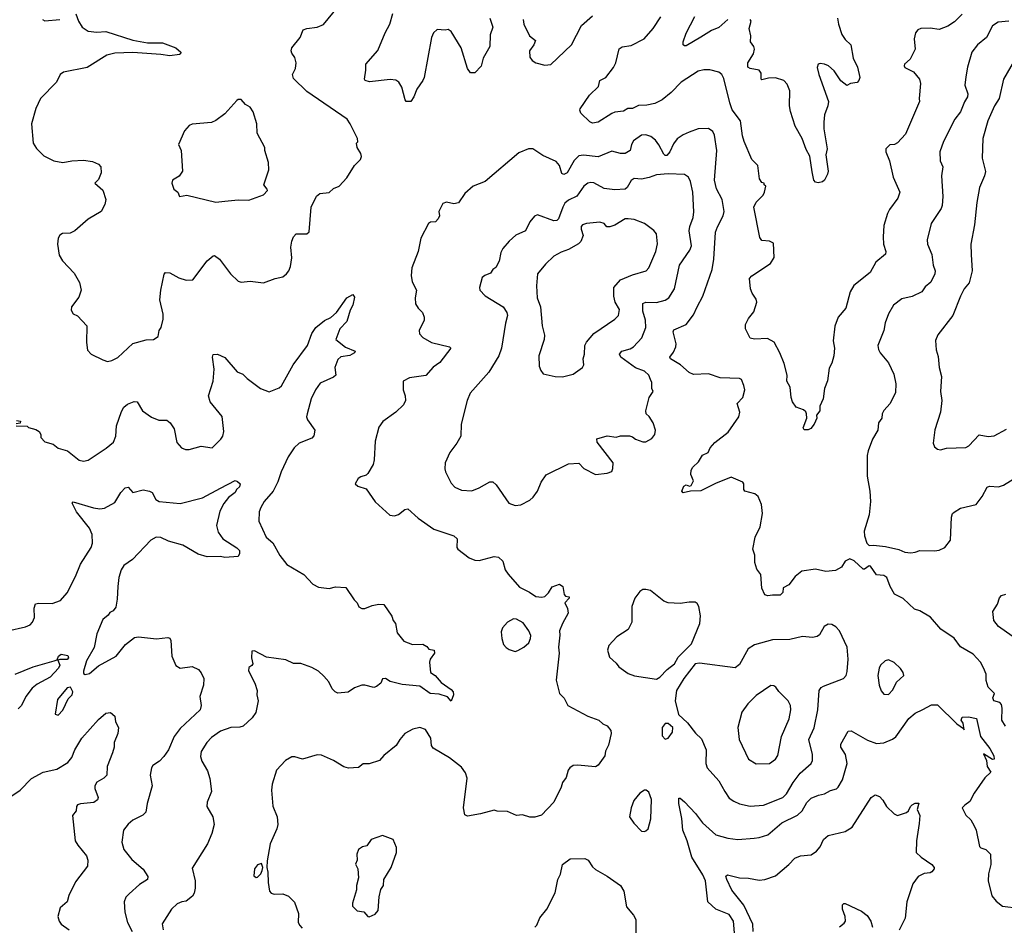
# Model space of a CAD drawing. Extents: x 1921360 to 2014538, y 768294 to 907744.
# Tile 403 of 412: x 2001036 to 2007654, y 876390 to 882484. Entities that reach past the tile are written whole.
import ezdxf

# ---------------------------------------------------------------- set-up
doc = ezdxf.new("R2010")
doc.units = 0

msp = doc.modelspace()

# ---------------------------------------------------------------- linework, layer by layer
at = {"layer": '0CON10XD'}
for points in [[(2001625, 880187.5), (2001655, 880193.3), (2001695, 880213.3), (2001795, 880308), (2001885, 880332.5), (2001935, 880333.8), (2001967.5, 880355), (2001973.3, 880395), (2001987.5, 880415), (2001999.5, 880470.5), (2001999.2, 880505), (2001978.3, 880601.7), (2001984.4, 880665), (2002007.3, 880772.7), (2002015, 880783.8), (2002045, 880781.4), (2002105, 880748.6), (2002155, 880732.5), (2002200, 880735), (2002295, 880863.8), (2002335, 880896.2), (2002345, 880898), (2002378.8, 880875), (2002452.5, 880775), (2002505, 880726.7), (2002525, 880720), (2002585, 880726.7), (2002673.9, 880716.1), (2002752.5, 880745), (2002804.4, 880755.6), (2002830, 880775), (2002845.7, 880795), (2002856.9, 880825), (2002865.6, 880884.4), (2002858.6, 880955), (2002864.3, 880995), (2002876.2, 881025), (2002895, 881043.8), (2002966.4, 881043.6), (2002981.7, 881058.3), (2002995.8, 881224.2), (2003031.7, 881298.3), (2003053.6, 881316.4), (2003115, 881323.3), (2003145, 881350), (2003182.5, 881365), (2003235, 881420), (2003285.9, 881504.1), (2003326.7, 881545), (2003333.3, 881565), (2003328.8, 881585), (2003303.3, 881625), (2003300, 881655), (2003307.5, 881662.5), (2003306.2, 881685), (2003258, 881785), (2003236.2, 881815), (2002965, 882000.6), (2002875, 882088), (2002868.6, 882115), (2002888.6, 882155), (2002894.4, 882195), (2002885, 882230), (2002865, 882260), (2002860.8, 882275), (2002865.8, 882294.2), (2002921.4, 882365), (2002941.2, 882415), (2002965, 882424.4), (2003035, 882434.4), (2003078, 882452), (2003172.9, 882565)], [(2001413.8, 882523.8), (2001432, 882475), (2001456.2, 882435), (2001495, 882407.5), (2001555, 882399.4), (2001615, 882405.6), (2001795, 882347.3), (2001895, 882328.9), (2001995, 882329.5), (2002085, 882295.7), (2002118, 882265), (2002116.7, 882255), (2002109.4, 882250.6), (2002045, 882240.6), (2001985, 882250), (2001795, 882262.9), (2001675, 882259.7), (2001620.8, 882245), (2001488.3, 882161.7), (2001329.7, 882130.3), (2001306.7, 882115), (2001283.3, 882065), (2001176.2, 881955), (2001145, 881887.5), (2001116.1, 881783.9), (2001126.2, 881655), (2001148.3, 881618.3), (2001198.3, 881568.3), (2001265, 881536.2), (2001325, 881523.8), (2001385, 881535.8), (2001465, 881540), (2001525, 881531.2), (2001565, 881512.5), (2001580, 881495), (2001583.3, 881455), (2001565, 881410), (2001540, 881385), (2001595, 881337.5), (2001614, 881275), (2001607.3, 881242.7), (2001583.3, 881195), (2001495, 881144), (2001405.7, 881064.3), (2001375, 881050), (2001322.3, 881047.7), (2001305, 881036.7), (2001294.1, 881015.9), (2001288.8, 880975), (2001300.5, 880900.5), (2001322.7, 880862.7), (2001401.1, 880781.1), (2001437.6, 880717.6), (2001449.2, 880665), (2001432.2, 880617.8), (2001383.3, 880555), (2001380.7, 880530.7), (2001395, 880507.5), (2001425, 880493.3), (2001485.9, 880425.9), (2001484.3, 880315), (2001492.3, 880262.3), (2001515, 880236.7), (2001595, 880196.7), (2001625, 880187.5)], [(2001188, 882485), (2001205, 882475.8), (2001304.4, 882485.6)], [(2004195.4, 882495), (2004216.4, 882433.6), (2004197.4, 882382.6), (2004195, 882303.3), (2004151.4, 882225), (2004137.5, 882172.5), (2004095, 882126.7), (2004065, 882126.7), (2004045.8, 882155), (2004002, 882295), (2003936, 882405), (2003915, 882418.8), (2003895, 882413.8), (2003842.3, 882417.7), (2003816.7, 882395), (2003803.3, 882365), (2003753.8, 882095), (2003746.2, 882075), (2003705, 882017.5), (2003684.4, 881965), (2003665, 881933.3), (2003632.9, 881935), (2003625.7, 881945), (2003605, 882031.2), (2003584.5, 882064.5), (2003565, 882077.5), (2003525, 882081.9), (2003387.1, 882067.1), (2003357.5, 882075), (2003352.5, 882085), (2003363.3, 882145), (2003362.5, 882185), (2003444, 882276), (2003491.4, 882395), (2003522.5, 882455), (2003543.1, 882525)], [(2004420, 882485), (2004423.8, 882455), (2004462, 882375), (2004503.6, 882343.6), (2004492, 882315), (2004462, 882275), (2004465, 882232.5), (2004480.5, 882210.5), (2004505, 882193.8), (2004565, 882178.8)], [(2004565, 882178.8), (2004605, 882182), (2004743.8, 882315), (2004810.8, 882445), (2004885, 882509.2)], [(2007369.8, 882520.2), (2007319.5, 882470.5), (2007275, 882441.1), (2007215, 882418.5), (2007155, 882426.7), (2007092.5, 882425), (2007072, 882415), (2007057.5, 882395), (2007048.6, 882355), (2007054, 882285), (2007020.7, 882219.3), (2006982.5, 882185), (2006980, 882175), (2006985, 882162.5), (2007044.3, 882134.3), (2007084, 882085), (2007090, 882055), (2007080.8, 881955), (2007083.9, 881933.9), (2006990, 881715), (2006935, 881656), (2006915, 881646), (2006885, 881643.3), (2006856.7, 881615), (2006856.7, 881595), (2006881.2, 881535), (2006906.1, 881426.1), (2006952, 881325), (2006937.5, 881285), (2006881.3, 881208.7), (2006869.7, 881180.3), (2006845, 881100), (2006838.8, 881025), (2006841.2, 880975), (2006858, 880925), (2006855, 880907.5), (2006791.2, 880855), (2006751.2, 880785), (2006643.4, 880696.6), (2006618, 880655), (2006589.2, 880545), (2006537.8, 880485), (2006514.7, 880425), (2006504.5, 880324.5), (2006511.9, 880275), (2006508.8, 880225), (2006495.3, 880175), (2006477.7, 880142.3), (2006465, 880057.5), (2006445.7, 880005), (2006435.6, 879935), (2006413.8, 879886.2), (2006413.8, 879855), (2006392.5, 879825), (2006393.3, 879805), (2006376.7, 879765), (2006353.9, 879736.1), (2006335, 879726), (2006308, 879728), (2006301.2, 879741.2), (2006326.2, 879805), (2006324, 879834), (2006318.8, 879848.8), (2006305, 879862), (2006255, 879878.8), (2006230, 879915), (2006220.8, 879945), (2006214.3, 880015), (2006192.9, 880055), (2006194.2, 880095), (2006173.6, 880173.6), (2006145.8, 880245), (2006106.8, 880316.8), (2006061.3, 880341.3), (2005974, 880336), (2005945, 880344.3), (2005913.3, 880405), (2005914, 880435), (2005934.4, 880475), (2005969.8, 880520.2), (2005990.9, 880585), (2005986.7, 880605), (2005959.4, 880645), (2005947.8, 880675), (2005940, 880745), (2005956.8, 880763.2), (2006083.3, 880845), (2006108, 880885), (2006102.5, 880982.5), (2006076.4, 880996.4), (2006025, 881000), (2006010.5, 881020.5), (2005970, 881225), (2005985, 881256.7), (2006032.5, 881305), (2006042.5, 881325), (2006050, 881365), (2006040, 881375), (2006040, 881385), (2006025, 881390), (2006007.5, 881415), (2005996.7, 881505), (2005957.5, 881545), (2005905.6, 881665), (2005893.8, 881703.8), (2005879.6, 881805), (2005825, 881879.2), (2005808.4, 881925), (2005769.1, 882089.1), (2005755.8, 882115), (2005735, 882132), (2005675, 882147.5), (2005635, 882148.1), (2005595, 882139.1), (2005481.9, 882065), (2005414.4, 881995), (2005354, 881946), (2005305, 881920), (2005250, 881910), (2005195, 881908.1), (2005155, 881887.8), (2005122.7, 881887.3), (2005095, 881868.8), (2005035, 881862.9), (2005015.5, 881854.5), (2004925, 881794.4), (2004885, 881789.2), (2004867.5, 881797.5), (2004807.5, 881855), (2004800, 881875), (2004803.3, 881885), (2004865, 881976.2), (2004927.1, 882035), (2004934, 882076), (2004975, 882095.7), (2005028, 882162), (2005042.9, 882195), (2005065, 882288), (2005085, 882301.4), (2005145, 882311.1), (2005233.8, 882356.2), (2005293.3, 882425), (2005345, 882504.2)], [(2005795, 882484.5), (2005735, 882431.1), (2005685, 882410.6), (2005615, 882367.1), (2005515, 882309.2), (2005505, 882308), (2005496.2, 882315), (2005496, 882335), (2005515, 882392.5), (2005574.3, 882505)], [(2006532.5, 882495), (2006540, 882455), (2006561.9, 882385), (2006585, 882350), (2006621.9, 882315), (2006638.1, 882225), (2006667.7, 882165), (2006683.5, 882095), (2006676.9, 882075), (2006665, 882062), (2006620, 882055), (2006595, 882042.5), (2006555, 882074), (2006509.3, 882139.3), (2006471.2, 882175), (2006445, 882185.8), (2006415, 882190), (2006402.5, 882185), (2006396.2, 882163.8), (2006406.9, 882115), (2006471.1, 881935), (2006467.5, 881905), (2006444.5, 881845), (2006440.8, 881795), (2006441.2, 881751.2), (2006462.2, 881615), (2006454.2, 881575), (2006469.2, 881465), (2006466, 881445), (2006445.7, 881405), (2006432, 881395), (2006401.7, 881388.3), (2006385, 881391.6), (2006373.3, 881405), (2006362.3, 881462.3), (2006347.3, 881567.3), (2006322.6, 881612.6), (2006294.6, 881685), (2006248.3, 881768.3), (2006217.8, 881867.8), (2006210, 881905), (2006213.1, 882005), (2006195, 882051.4), (2006170.8, 882075), (2006115.6, 882094.4), (2006067.9, 882092.1), (2006025, 882078.8), (2006020, 882085), (2006019.4, 882125), (2006006, 882145), (2005945.6, 882155.6), (2005930, 882165), (2005930.5, 882195), (2005967.3, 882255), (2005975.4, 882285), (2005969.5, 882305), (2005948.5, 882335), (2005950, 882375), (2005939.5, 882425), (2005952, 882475), (2005946, 882485)], [(2007683.8, 882475), (2007613.2, 882466.8), (2007575, 882442), (2007534.2, 882365), (2007474.2, 882315), (2007436, 882265), (2007405.7, 882164.3), (2007395, 882100), (2007389.2, 882045), (2007408.6, 881985), (2007407.1, 881965), (2007386.9, 881933.1), (2007359.4, 881865), (2007320.6, 881815), (2007245.7, 881665), (2007221.1, 881595), (2007221.9, 881535), (2007240.6, 881495), (2007231.8, 881435), (2007240.9, 881295), (2007235.4, 881234.6), (2007228.6, 881215), (2007162.9, 881115), (2007134.5, 881004.5), (2007137.1, 880975), (2007166.7, 880905), (2007175.6, 880835), (2007190, 880795), (2007186.9, 880775), (2007159.8, 880720.2), (2007122.7, 880687.3), (2007098.8, 880655), (2007035, 880622.9), (2006965, 880608), (2006908, 880565), (2006875, 880506.7), (2006853.2, 880446.8), (2006844.2, 880395), (2006804, 880295), (2006807.7, 880267.7), (2006818.8, 880245), (2006875, 880176.7), (2006912.1, 880102.1), (2006925.8, 880035.8), (2006921.7, 879978.3), (2006887, 879903), (2006845, 879856.7), (2006833.8, 879835), (2006830, 879805), (2006808.8, 879775), (2006804, 879725), (2006768.6, 879665), (2006738, 879585), (2006733.1, 879555), (2006732.5, 879415), (2006750, 879315), (2006754, 879245), (2006745.8, 879155), (2006711.2, 879045), (2006713.8, 879015), (2006730, 878965), (2006745, 878950), (2006775, 878952.5), (2006855, 878943.8), (2006945, 878922.9), (2006985, 878905.8), (2007025, 878899.2)], [(2007746.9, 882255), (2007649.4, 882085), (2007619.1, 881955), (2007587.3, 881905), (2007543.8, 881805), (2007510, 881685), (2007504.4, 881554.4), (2007526.7, 881463.3), (2007521.1, 881435), (2007487.5, 881355), (2007469.4, 881255), (2007453.1, 881105), (2007428.1, 880975), (2007431.4, 880905), (2007436.9, 880795), (2007416.7, 880715), (2007385, 880673.8), (2007360, 880625), (2007307.5, 880495), (2007206, 880365), (2007192.2, 880327.8), (2007196.9, 880265), (2007210.3, 880220.3), (2007216.9, 880145), (2007230.6, 880085), (2007225.6, 879985), (2007234.3, 879925), (2007224.2, 879845), (2007187, 879727), (2007176.4, 879636.4), (2007185, 879612.5), (2007205, 879597.5), (2007225, 879593.3)], [(2002355, 881258), (2002415, 881264.2), (2002505, 881272.5), (2002575, 881270.8), (2002675, 881307.8), (2002700.6, 881335), (2002700, 881345), (2002676, 881375), (2002711.2, 881475), (2002708, 881525), (2002683.8, 881605), (2002683.3, 881625), (2002631.7, 881721.7), (2002630, 881785), (2002605.4, 881865.4), (2002585, 881896.2), (2002553.3, 881915), (2002525, 881946.7), (2002505, 881946.7), (2002495, 881940), (2002415, 881851.2), (2002355, 881806.7), (2002325, 881793.3), (2002195, 881782.5), (2002175, 881772.5), (2002143.9, 881736.1), (2002103.8, 881645), (2002120, 881605), (2002130, 881465), (2002107, 881433), (2002062.5, 881405), (2002057.5, 881385), (2002072.5, 881345), (2002097.5, 881325), (2002110, 881295), (2002160, 881305), (2002355, 881258)], [(2007662, 877735), (2007636.2, 877775), (2007640, 877855), (2007635, 877880), (2007623.6, 877893.6), (2007582.5, 877905), (2007577.5, 877925), (2007587.5, 877955), (2007546.4, 877996.4), (2007532.3, 878042.3), (2007531.2, 878085), (2007515, 878127.5), (2007494, 878165), (2007445, 878218), (2007358.3, 878268.3), (2007315.9, 878325.9), (2007226.8, 878386.8), (2007157.6, 878467.6), (2007085, 878510), (2007051.2, 878521.2), (2006975, 878592.5), (2006915, 878623.3), (2006886.2, 878675), (2006863.3, 878735), (2006845, 878748.8), (2006795, 878753.3), (2006755, 878810), (2006745, 878812.5), (2006715, 878790), (2006705, 878790), (2006645, 878847.5), (2006615, 878860), (2006583.3, 878845), (2006560, 878805), (2006519.4, 878780.6), (2006455, 878774), (2006385, 878791.2), (2006292.7, 878777.3), (2006247.9, 878742.1), (2006205, 878686.2), (2006167.5, 878665), (2006165, 878632.5), (2006147.5, 878615), (2006095, 878616.7), (2006065, 878611.2), (2006045, 878617.5), (2006023.8, 878663.8), (2006016.7, 878755), (2005990.5, 878790.5), (2005976.7, 878835), (2005978, 878885), (2005964, 878925), (2005980, 879005), (2006013.8, 879075), (2006028.8, 879165), (2006022, 879225), (2005999.4, 879279.4), (2005977.6, 879297.6), (2005910, 879315), (2005902.5, 879325), (2005903.8, 879365), (2005896.7, 879375), (2005818.3, 879408.3), (2005713, 879367), (2005615, 879317.1), (2005545, 879313.8), (2005494.2, 879304.2), (2005486.7, 879315), (2005500.5, 879349.5), (2005515, 879356.7), (2005538.3, 879348.3), (2005548, 879352), (2005563.8, 879385), (2005547.7, 879427.7), (2005550, 879455), (2005560, 879475), (2005598.3, 879511.7), (2005625, 879556.2), (2005664.2, 879575.8), (2005677.5, 879605), (2005708.3, 879641.7), (2005798.8, 879711.2), (2005868.6, 879815), (2005875.6, 879845), (2005858.8, 879905), (2005896, 879945), (2005909.2, 879995), (2005904.1, 880024.1), (2005886.7, 880065), (2005875, 880072.5), (2005745, 880077.5), (2005665, 880102.5), (2005565, 880098.6), (2005535, 880112.5), (2005478, 880165), (2005409.2, 880205), (2005405.8, 880215), (2005431.2, 880248.8), (2005446.5, 880285), (2005447.8, 880305), (2005428.6, 880385), (2005431.7, 880398.3), (2005515.4, 880434.6), (2005565, 880500), (2005589.5, 880555), (2005627.5, 880625), (2005690, 880805), (2005701.5, 880875), (2005712.1, 881055), (2005725, 881092), (2005763.6, 881165), (2005770.4, 881195), (2005756.5, 881275), (2005718.2, 881348.2), (2005705.4, 881405), (2005720.5, 881605), (2005706.8, 881706.8), (2005695, 881733.3), (2005665, 881753.8), (2005595, 881750), (2005535, 881727.1), (2005495, 881710), (2005455, 881682.9), (2005430.9, 881649.1), (2005404.5, 881595), (2005385, 881571.9), (2005375, 881571.1), (2005365, 881579.4), (2005331.9, 881641.9), (2005308.9, 881675), (2005278.5, 881698.5), (2005245, 881709.5), (2005215, 881707.1), (2005161.1, 881668.9), (2005147.5, 881645), (2005140, 881605), (2005105, 881585.5), (2005075, 881584.4), (2005015, 881600), (2004925, 881562.7), (2004825, 881573.5), (2004795, 881568.6), (2004761.7, 881538.3), (2004715, 881454.4), (2004694.1, 881444.1), (2004680, 881450), (2004663.1, 881505), (2004640.6, 881530.6), (2004550.9, 881570.9), (2004485, 881616), (2004455, 881616), (2004390.7, 881589.3), (2004165, 881396.2), (2004083.3, 881365), (2004026.7, 881315), (2003985, 881252.5), (2003953, 881247), (2003905, 881256.7), (2003880.7, 881249.3), (2003853.3, 881195), (2003856.7, 881165), (2003847.5, 881145), (2003830, 881125), (2003797, 881123), (2003783.3, 881115), (2003732.5, 881015), (2003713.8, 880925), (2003672, 880815), (2003666.7, 880765), (2003673, 880723), (2003703.3, 880665), (2003693.8, 880615), (2003696.2, 880575), (2003713.9, 880543.9), (2003743.3, 880515), (2003753.3, 880485), (2003753.3, 880465), (2003720, 880395), (2003723, 880373), (2003745, 880348), (2003804.6, 880314.6), (2003925, 880286), (2003933.3, 880275), (2003859.7, 880180.3), (2003815, 880148.8), (2003766.6, 880093.4), (2003655, 880075.8), (2003612.5, 880055), (2003612.5, 879995), (2003627.5, 879955), (2003629.2, 879925), (2003615.8, 879895), (2003565, 879846.2), (2003477.3, 879782.7), (2003450, 879745), (2003425, 879650), (2003418.8, 879525), (2003411.2, 879495), (2003375, 879432.5), (2003365, 879422.5), (2003328.3, 879411.7), (2003310.7, 879399.3), (2003290, 879365), (2003308.3, 879348.3), (2003365, 879330), (2003424.1, 879244.1), (2003524.1, 879154.1), (2003555, 879150), (2003581.7, 879158.3), (2003625, 879191.2), (2003645, 879196.2), (2003715, 879134.2), (2003819.1, 879059.1), (2003953.8, 879015), (2003976.4, 878993.6), (2003973.8, 878935), (2003980, 878925), (2004055.8, 878865.8), (2004095, 878850), (2004125, 878848), (2004225, 878876), (2004255, 878872), (2004282, 878845), (2004298, 878785), (2004317.9, 878757.9), (2004395, 878670), (2004463.3, 878635), (2004505, 878606), (2004545, 878602), (2004565, 878606.2), (2004589.1, 878630.9), (2004615, 878671.2), (2004665, 878690), (2004687.5, 878675), (2004695, 878620), (2004705, 878610), (2004730, 878605), (2004730, 878595), (2004700, 878565), (2004717, 878527), (2004723.3, 878495), (2004684.1, 878425.9), (2004663.3, 878375), (2004666.4, 878346.4), (2004656.7, 878265), (2004661.2, 878225), (2004642, 878045), (2004663.8, 877955), (2004695, 877922.5), (2004720, 877875), (2004855, 877801.2), (2004927.5, 877775), (2004955, 877750), (2004985, 877737.5), (2005010, 877705), (2005011.2, 877685), (2004992.3, 877607.7), (2004973, 877567), (2004968.8, 877535), (2004925, 877472.5), (2004905, 877462.5), (2004785, 877473.3), (2004755, 877470), (2004734.1, 877455.9), (2004721.4, 877438.6), (2004709.5, 877390.5), (2004684.1, 877355.9), (2004676.2, 877325), (2004626, 877225), (2004542.7, 877137.3), (2004497.3, 877122.7), (2004465, 877124.2), (2004415, 877138), (2004375, 877134.2), (2004315, 877160.8), (2004245, 877163.8), (2004225, 877170), (2004132.5, 877145), (2004045, 877130), (2004028.3, 877138.3), (2004018.9, 877185), (2004044.4, 877385), (2004031.3, 877421.3), (2004005, 877460), (2003925, 877521.2), (2003815, 877586.7), (2003804, 877605), (2003799.2, 877655), (2003762.7, 877712.7), (2003725, 877726), (2003677.5, 877715), (2003625, 877686.2), (2003590, 877645), (2003565.7, 877604.3), (2003482.4, 877537.6), (2003455, 877503.3), (2003385, 877481.2), (2003345, 877482.5), (2003313, 877457), (2003245, 877453.3), (2003215, 877461.2), (2003144.2, 877504.2), (2003065, 877540), (2003035, 877543.3), (2002937, 877513), (2002885, 877530), (2002865, 877528.1), (2002822, 877505), (2002761.3, 877438.7), (2002733.2, 877345), (2002728.9, 877305), (2002736.8, 877196.8), (2002766.7, 877125), (2002770, 877075), (2002763.3, 877045), (2002720, 876945), (2002699.3, 876830.7), (2002696.2, 876785), (2002703.9, 876753.9), (2002705.7, 876684.3), (2002715.8, 876625.8), (2002725, 876613.3), (2002745, 876606), (2002805, 876608.8), (2002842, 876592)], [(2004365, 879218.8), (2004405, 879224), (2004465, 879254.2), (2004487.5, 879275), (2004515.4, 879314.6), (2004540, 879375), (2004575, 879423.8), (2004725, 879498), (2004795, 879503.8), (2004827.7, 879467.7), (2004905, 879426.7), (2004985, 879436.7), (2005015, 879447.5), (2005023.6, 879466.4), (2005024, 879505), (2004916.2, 879645), (2004915, 879666.7), (2004984.3, 879685.7), (2005045, 879677.1), (2005075, 879685.7), (2005135, 879686.2), (2005155, 879680), (2005175, 879664), (2005225, 879646.7), (2005245, 879646.2), (2005285, 879668.8), (2005305.8, 879695), (2005309.2, 879725), (2005294, 879775), (2005267.3, 879817.3), (2005247.5, 879835), (2005244, 879855), (2005266, 879945), (2005293.8, 879985), (2005284, 880005), (2005285.7, 880045), (2005275.7, 880065.7), (2005263.8, 880095), (2005235, 880120.8), (2005175, 880144.4), (2005075.5, 880215), (2005067.3, 880235), (2005082.5, 880255), (2005138.2, 880271.8), (2005161.1, 880285), (2005218.1, 880345), (2005244.3, 880415.7), (2005241.8, 880465), (2005224.7, 880525), (2005224.6, 880575.4), (2005244.7, 880585.3), (2005315, 880583.4), (2005375, 880598.2), (2005398.9, 880615), (2005436.2, 880675), (2005469.5, 880835), (2005540, 880935), (2005550.9, 880965), (2005536.2, 881065), (2005540.4, 881095), (2005562.2, 881155), (2005566.8, 881193.2), (2005559.2, 881325), (2005545, 881397.5), (2005532, 881425), (2005503.2, 881443.2), (2005395, 881446.9), (2005315, 881440.6), (2005266.8, 881423.2), (2005215, 881413.2), (2005165, 881417.1), (2005145, 881402.9), (2005118.6, 881355), (2005105, 881344.5), (2005035, 881341.2), (2004965, 881350), (2004895, 881387.7), (2004875, 881390.8), (2004854.7, 881385.3), (2004826.7, 881365), (2004781.2, 881298.8), (2004725, 881271.8), (2004700.1, 881249.9), (2004685.4, 881225), (2004656.4, 881145), (2004645, 881134.4), (2004625, 881132.5), (2004515, 881172), (2004495, 881163.8), (2004465, 881126.2), (2004434.6, 881065.4), (2004370, 881035), (2004325, 880994.3), (2004283.1, 880945), (2004270.4, 880919.6), (2004258.9, 880861.1), (2004235, 880818.8), (2004216.2, 880805), (2004200.8, 880779.2), (2004161.2, 880765), (2004145, 880750), (2004125.7, 880685), (2004128, 880665), (2004165, 880628), (2004284.4, 880554.4), (2004310, 880515), (2004313.8, 880495), (2004300, 880445), (2004274.4, 880275.6), (2004256.7, 880225), (2004188.6, 880115), (2004063.3, 879973.3), (2004043.1, 879925), (2004002.9, 879765), (2004000, 879685), (2003975, 879636.7), (2003926, 879575), (2003896.2, 879505), (2003893.8, 879465), (2003898.8, 879445), (2003935, 879367.5), (2003961.3, 879341.3), (2004005, 879320.8), (2004075, 879317.5), (2004123.4, 879336.6), (2004195, 879377.5), (2004215, 879377.5), (2004237.4, 879357.4), (2004324.4, 879234.4), (2004365, 879218.8)], [(2004685, 880084.2), (2004755, 880102), (2004818.8, 880145), (2004828, 880165), (2004824, 880205), (2004832, 880235), (2004834.3, 880295), (2004845, 880316.2), (2004894, 880375), (2005035, 880470.8), (2005060, 880495), (2005067.5, 880535), (2005038.9, 880585), (2005028.5, 880625), (2005030, 880685), (2005075, 880735.6), (2005155, 880768), (2005246.2, 880795), (2005263.4, 880816.6), (2005310.8, 880925), (2005322.7, 880977.3), (2005315.6, 881045.6), (2005297.9, 881067.9), (2005235, 881114.2), (2005165, 881140), (2005125, 881146.5), (2005105, 881144.4), (2005035, 881103.5), (2005002.3, 881092.3), (2004982.5, 881092.5), (2004965, 881113.3), (2004935, 881122), (2004845, 881113.8), (2004817.5, 881105), (2004810, 881095), (2004810, 881075), (2004822.7, 881032.7), (2004807.2, 880992.8), (2004792.1, 880977.9), (2004725, 880938.6), (2004675, 880921.2), (2004625, 880893.8), (2004569.1, 880840.9), (2004515.8, 880775), (2004508.8, 880695), (2004514.4, 880615), (2004535.6, 880555), (2004546.4, 880426.4), (2004564.1, 880364.1), (2004562, 880335), (2004524.2, 880225), (2004526.7, 880155), (2004537.5, 880125), (2004555, 880103.3), (2004635, 880086.2), (2004685, 880084.2)], [(2001921.4, 879811.4), (2001971.7, 879791.7), (2002025, 879792.5), (2002047.5, 879775), (2002074.1, 879734.1), (2002092.3, 879642.3), (2002122.5, 879605), (2002150, 879595), (2002175, 879594), (2002255, 879616.7), (2002330, 879605), (2002386.7, 879665), (2002400, 879685), (2002408, 879715), (2002395.8, 879815.8), (2002316, 879916), (2002304, 879955), (2002335.8, 880055), (2002342.9, 880135), (2002332, 880215), (2002337, 880233), (2002365, 880236.2), (2002415, 880214.3), (2002497.2, 880117.2), (2002535, 880100.8), (2002565, 880071.4), (2002654.5, 880004.5), (2002713.2, 879983.2), (2002780.3, 880009.7), (2002795, 880022), (2002874.3, 880165), (2002970.8, 880295), (2002998.8, 880375), (2003026.2, 880415), (2003085, 880462), (2003127.2, 880482.8), (2003166, 880515), (2003235, 880613.3), (2003275, 880637.5), (2003285, 880620), (2003275.7, 880564.3), (2003257.7, 880532.3), (2003235.6, 880454.4), (2003188, 880405), (2003161.2, 880335), (2003225, 880282.5), (2003290, 880255), (2003286.2, 880245), (2003255, 880227.1), (2003195, 880217.1), (2003175, 880200), (2003154.3, 880145), (2003161.2, 880095), (2003145, 880080), (2003055, 880040), (2003024.7, 879995.3), (2002995.3, 879935), (2002967.5, 879835), (2002963.9, 879815), (2002969.6, 879795), (2003018.6, 879725), (2003012.6, 879687.4), (2002998.3, 879671.7), (2002915, 879638.1), (2002879.6, 879605), (2002840, 879545), (2002793.1, 879445), (2002771.7, 879378.3), (2002739.6, 879315), (2002678.1, 879245), (2002657.1, 879205), (2002645.7, 879175), (2002643, 879113), (2002692.9, 879005), (2002736.9, 878966.9), (2002783.4, 878883.4), (2002830.7, 878820.7), (2002944.5, 878754.5), (2003005, 878690), (2003045, 878668.8), (2003115, 878660), (2003157.7, 878672.3), (2003227, 878667), (2003284, 878584), (2003304, 878564), (2003315, 878537.5), (2003336.4, 878526.4), (2003355, 878526.7), (2003405, 878546), (2003450, 878555), (2003483.8, 878553.8), (2003537.5, 878475), (2003546.7, 878445), (2003561.2, 878425), (2003572.3, 878362.3), (2003617.3, 878307.3), (2003675, 878284.2), (2003745.8, 878285.8), (2003771.7, 878271.7), (2003785, 878252.5), (2003822.5, 878245), (2003823.8, 878225), (2003794.3, 878185.7), (2003790, 878165), (2003796.7, 878095), (2003827.5, 878075), (2003869.7, 878029.7), (2003935, 877982), (2003949.2, 877965), (2003952.5, 877945), (2003935, 877902.5), (2003911.2, 877931.2), (2003855, 877950), (2003793.8, 877955), (2003725, 878003.1), (2003605.7, 878015.7), (2003525, 878036.2), (2003493.9, 878056.1), (2003475, 878052.5), (2003463.8, 878025), (2003435, 878000.8), (2003415, 877995.8), (2003355, 878010.8), (2003335, 878010), (2003285, 877993.8), (2003243.3, 877963.3), (2003175, 877957.5), (2003155, 877966), (2003136.8, 877986.8), (2003113.6, 878033.6), (2003080.7, 878070.7), (2003045, 878105.8), (2003000.2, 878130.2), (2002925, 878155.5), (2002875, 878156.4), (2002825, 878181.5), (2002695, 878198), (2002615, 878242.5), (2002595, 878240), (2002593.8, 878195), (2002602.5, 878155), (2002596.4, 878143.6), (2002575, 878130), (2002573.8, 878106.2), (2002616.7, 878025), (2002631.2, 877975), (2002630, 877945), (2002639.4, 877905), (2002622.1, 877827.9), (2002598.7, 877791.3), (2002536.7, 877735), (2002515, 877728), (2002455, 877725.6), (2002385, 877701.9), (2002325, 877658.6), (2002294.3, 877625), (2002255.8, 877565), (2002251.7, 877531.7), (2002259.7, 877499.7), (2002298, 877435), (2002314.2, 877384.2), (2002323.9, 877296.1), (2002296.2, 877225), (2002293.8, 877195), (2002332.9, 877125), (2002342.9, 877075), (2002327, 877013), (2002297, 876943), (2002195, 876780), (2002216.2, 876695), (2002215.8, 876645), (2002208.3, 876611.7), (2002197.6, 876592.4), (2002155, 876558.8), (2002125, 876554), (2002095, 876540.8), (2002055, 876503.8), (2001993.4, 876406.6), (2001999.2, 876365)], [(2001012.5, 879755), (2001085, 879752.5), (2001095, 879743.3), (2001145, 879730), (2001167.5, 879715), (2001177.5, 879695), (2001177.5, 879675), (2001205, 879647.5), (2001260.7, 879630.7), (2001295, 879603.3), (2001356.8, 879586.8), (2001435, 879522.5), (2001464.1, 879515.9), (2001495, 879524.2), (2001616.3, 879603.7), (2001665.4, 879644.6), (2001681.8, 879685), (2001685.5, 879754.5), (2001720.7, 879849.3), (2001735, 879878.8), (2001760.3, 879899.7), (2001805, 879918), (2001825, 879916.2), (2001861.2, 879855), (2001921.4, 879811.4)], [(2001015, 879790), (2001040, 879785), (2001038.3, 879771.7), (2001011.7, 879768.3)], [(2007225, 879593.3), (2007265, 879603.8), (2007395, 879608), (2007415, 879620), (2007485, 879693.3), (2007545, 879681.4), (2007585, 879685.7), (2007669.1, 879730.9)], [(2007025, 878899.2), (2007055, 878904), (2007085, 878916.2), (2007183.9, 878913.9), (2007215, 878918.8), (2007254.1, 878935.9), (2007291.2, 878985), (2007299.3, 879140.7), (2007306.1, 879163.9), (2007315.8, 879174.2), (2007359.7, 879200.3), (2007465, 879226.2), (2007505, 879280), (2007537.5, 879342.5), (2007555, 879348), (2007615, 879344.2), (2007647.5, 879355), (2007800.3, 879449.7)], [(2000955, 878375.7), (2001075, 878403.3), (2001105, 878416.2), (2001122, 878435), (2001134.2, 878465), (2001132.7, 878527.3), (2001142.9, 878557.1), (2001165, 878562.5), (2001255, 878559.5), (2001309.5, 878580.5), (2001355, 878631.4), (2001410.3, 878740.3), (2001445.2, 878824.8), (2001516.1, 878935), (2001524.6, 878965), (2001523.6, 879023.6), (2001504.5, 879065), (2001416.4, 879175), (2001387.5, 879235), (2001395, 879242.5), (2001532.4, 879202.4), (2001575, 879196.9), (2001605, 879200), (2001675, 879238.8), (2001714.4, 879305.6), (2001745, 879336.7), (2001765, 879342.5), (2001795, 879306.7), (2001865.8, 879324.2), (2001908.8, 879315), (2001925.7, 879305), (2001949.8, 879259.8), (2001973.8, 879245), (2002115, 879231.2), (2002265, 879269.4), (2002385.6, 879334.4), (2002485, 879386.2), (2002500.7, 879380.7), (2002516.7, 879365), (2002513.3, 879345), (2002493.3, 879325), (2002483.3, 879305), (2002438.5, 879271.5), (2002407.4, 879232.6), (2002379.8, 879180.2), (2002358.6, 879085), (2002368.7, 879038.7), (2002401.9, 878995), (2002495, 878933.1), (2002512.9, 878915), (2002513.2, 878896.8), (2002505, 878876.7), (2002415, 878868), (2002385, 878876.2), (2002295, 878874), (2002235, 878891.2), (2002132.8, 878952.8), (2002035, 878979.3), (2001985, 879003.8), (2001954, 879006), (2001917.1, 878985), (2001793.8, 878856.2), (2001735.3, 878814.7), (2001717.9, 878785), (2001701.5, 878735), (2001695.5, 878674.5), (2001691.9, 878588.1), (2001681.2, 878535), (2001665, 878510), (2001640.7, 878499.3), (2001629.5, 878480.5), (2001595, 878451.2), (2001553.8, 878355), (2001536.2, 878263.8), (2001484.5, 878175), (2001463.8, 878105), (2001465, 878090), (2001475, 878083.3), (2001505, 878090), (2001565, 878140), (2001683.3, 878205), (2001746.1, 878283.9), (2001808.3, 878331.7), (2001835, 878336.2), (2001955, 878323.1), (2002031.7, 878331.7), (2002045, 878326.7), (2002051.2, 878311.2), (2002058.1, 878205), (2002085, 878143.8), (2002115, 878124.2), (2002195, 878136.2), (2002236.8, 878116.8), (2002255, 878093.3), (2002272.5, 878055), (2002270.8, 878010.8), (2002245.5, 877935), (2002255.7, 877875), (2002248.6, 877845), (2002115, 877719.5), (2002074.2, 877665.8), (2002035, 877575.8), (2002005, 877530.8), (2001975, 877499.2), (2001930.3, 877469.7), (2001921.2, 877455), (2001913.1, 877405), (2001927.1, 877335), (2001893.1, 877215), (2001883.2, 877156.8), (2001863.2, 877136.8), (2001795, 877104.2), (2001763.8, 877076.2), (2001732.5, 877035), (2001722, 876955), (2001736, 876905), (2001789.3, 876839.3), (2001864.6, 876774.6), (2001896.9, 876725), (2001894, 876705), (2001840.1, 876669.9), (2001771.1, 876608.9), (2001750, 876585), (2001738.6, 876555), (2001741.4, 876485), (2001760.5, 876415), (2001791.8, 876355)], [(2005315, 878052), (2005338.8, 878065), (2005387.5, 878115), (2005436.3, 878153.7), (2005462.1, 878197.9), (2005550.9, 878289.1), (2005607.5, 878425), (2005612.3, 878477.7), (2005600.3, 878540.3), (2005588.9, 878558.9), (2005575, 878568), (2005535, 878569.4), (2005475, 878560.6), (2005393.4, 878563.4), (2005365.6, 878575.6), (2005275, 878646), (2005245, 878654), (2005225, 878653.3), (2005205, 878640), (2005170, 878595), (2005150.5, 878539.5), (2005150, 878435), (2005125.7, 878384.3), (2005048.8, 878335), (2004995, 878276.7), (2004986.1, 878246.1), (2004999.5, 878199.5), (2005045, 878158.8), (2005063, 878133), (2005125, 878088.8), (2005167, 878073), (2005315, 878052)], [(2007745, 878312.5), (2007613.8, 878405), (2007583.3, 878445), (2007577.5, 878505), (2007608.8, 878555), (2007621.7, 878598.3), (2007635, 878612.5), (2007665, 878622.5)], [(2004365, 878236.7), (2004385, 878243.8), (2004425, 878266.7), (2004457.5, 878295), (2004470, 878325), (2004471.2, 878345), (2004458.8, 878375), (2004419.7, 878429.7), (2004375, 878453.5), (2004355, 878456.2), (2004314.2, 878435), (2004281.4, 878395), (2004271.7, 878368.3), (2004276, 878325), (2004286.7, 878285), (2004305, 878263.3), (2004325, 878250), (2004365, 878236.7)], [(2005945, 877196.7), (2006035, 877203.6), (2006165, 877255.5), (2006189, 877281), (2006233.9, 877356.1), (2006282, 877418), (2006354.5, 877485), (2006363.6, 877505), (2006364.6, 877544.6), (2006339.4, 877645), (2006376, 877724), (2006400.5, 877845), (2006409.4, 877975), (2006422.9, 877995), (2006438.8, 878005), (2006573.3, 878055), (2006590, 878075), (2006598.3, 878101.7), (2006604, 878185), (2006597.1, 878265), (2006545.7, 878375), (2006522, 878402), (2006495, 878419.4), (2006470.2, 878419.8), (2006442.5, 878405), (2006410.8, 878349.2), (2006395, 878338.8), (2006365, 878332), (2006297.7, 878337.7), (2006211.9, 878318.1), (2006095, 878315.5), (2005975, 878282.2), (2005932.9, 878255), (2005875, 878149.2), (2005845, 878128.1), (2005605, 878158.6), (2005577, 878153), (2005500.8, 878055), (2005450.8, 877975), (2005441.2, 877905), (2005463.8, 877813.8), (2005525, 877756.7), (2005577.3, 877687.3), (2005619.3, 877649.3), (2005649.4, 877575), (2005647.5, 877485), (2005655.7, 877455.7), (2005735, 877368), (2005774.4, 877295), (2005805, 877252), (2005835, 877230), (2005875, 877212.9), (2005945, 877196.7)], [(2001006.1, 878083.9), (2001126.6, 878133.4), (2001266.8, 878173.2), (2001288.3, 878181.7), (2001296.7, 878205), (2001315, 878220), (2001359.1, 878209.1), (2001364.4, 878195), (2001355, 878182.3), (2001305.9, 878184.1), (2001291.7, 878178.3), (2001305.4, 878145.4), (2001295.9, 878125), (2001240, 878065), (2001153.7, 878016.3), (2001119.7, 877990.3), (2001077.6, 877935), (2001047.1, 877872.9), (2001025, 877851.9)], [(2006875, 877948.8), (2006905, 877980), (2006929.8, 878030.2), (2006977.5, 878075), (2006973.3, 878095), (2006955, 878123.3), (2006914.1, 878164.1), (2006875, 878181.2), (2006853.3, 878175), (2006821.2, 878145), (2006812, 878125), (2006804, 878075), (2006811.7, 878011.7), (2006825, 877972.5), (2006845, 877951.2), (2006875, 877948.8)], [(2001295, 877810), (2001325, 877842.5), (2001361.2, 877918.8), (2001387.5, 877945), (2001392.5, 877965), (2001377, 877997), (2001355, 877992.5), (2001288.8, 877915), (2001273.3, 877815), (2001295, 877810)], [(2005985, 877481.2), (2006075, 877483.3), (2006115, 877513.3), (2006131.7, 877538.3), (2006157.1, 877665), (2006206.9, 877785), (2006220, 877845), (2006215.8, 877875), (2006201.2, 877905), (2006138.3, 877968.3), (2006117.7, 877997.7), (2006105, 878006.2), (2006085, 878008.8), (2005985, 877940.8), (2005928.8, 877885), (2005890.6, 877829.4), (2005861.9, 877725), (2005872, 877645), (2005934.3, 877514.3), (2005985, 877481.2)], [(2005840.9, 876345), (2005834.2, 876424.2), (2005805, 876468.2), (2005715.9, 876505.9), (2005660, 876555), (2005644.6, 876695), (2005627.3, 876735), (2005554.1, 876855), (2005521.2, 876965), (2005492.8, 877035), (2005485.4, 877115), (2005465.5, 877215), (2005465, 877250), (2005475, 877251.2), (2005505, 877226.9), (2005578.1, 877148.1), (2005624.6, 877084.6), (2005715, 877004.4), (2005795, 876982.9), (2005863.2, 876973.2), (2005972.5, 876982.5), (2006005, 876985.7), (2006065, 877004.2), (2006159.2, 877085), (2006262.9, 877137.1), (2006294.3, 877165), (2006327.5, 877222.5), (2006355, 877250), (2006405, 877271.1), (2006445, 877279.4), (2006485, 877303.1), (2006525, 877314.2), (2006538, 877325), (2006566.7, 877373.3), (2006598.5, 877485), (2006585.4, 877545), (2006555.8, 877595), (2006555.7, 877615), (2006605, 877702), (2006625, 877702.9), (2006735, 877640), (2006795, 877617.5), (2006845, 877622.9), (2006903.4, 877646.6), (2006925, 877662.5), (2007012.4, 877787.6), (2007055, 877822.9), (2007106.4, 877846.4), (2007165, 877879.4), (2007205, 877879.5), (2007335, 877750.8), (2007380, 877720), (2007385, 877710), (2007376.7, 877755), (2007363.3, 877775), (2007370, 877795), (2007413, 877797), (2007467, 877787), (2007493.8, 877665), (2007556.2, 877585), (2007583.3, 877535), (2007586.2, 877513.8), (2007575, 877510), (2007515, 877550), (2007533.8, 877503.8), (2007539.2, 877465), (2007564, 877425), (2007523.2, 877386.8), (2007452, 877285), (2007421.7, 877228.3), (2007387.5, 877205), (2007370, 877185), (2007395, 877137.5), (2007428, 877105), (2007452, 877065), (2007464, 877035), (2007486.4, 876926.4), (2007496.4, 876916.4), (2007530, 876905), (2007561.2, 876875), (2007563.1, 876805), (2007547.3, 876742.7), (2007544.6, 876694.6), (2007569.4, 876595), (2007598.3, 876558.3), (2007642.5, 876525), (2007750.5, 876510.5)], [(2000983.4, 877266.6), (2001038.8, 877305), (2001115.7, 877384.3), (2001193.3, 877425), (2001285, 877446.2), (2001360.2, 877489.8), (2001386.4, 877523.6), (2001405.6, 877575), (2001453.3, 877655), (2001565, 877779.2), (2001615, 877823.3), (2001645, 877826.7), (2001675, 877802.5), (2001680, 877765), (2001698.8, 877725), (2001694.2, 877685.8), (2001671.2, 877625), (2001671.2, 877595), (2001659.2, 877555), (2001624.4, 877465), (2001622, 877405), (2001601.2, 877385), (2001555, 877357.5), (2001541.4, 877335), (2001540.8, 877315), (2001562.5, 877255), (2001559.7, 877240.3), (2001535, 877222.9), (2001445, 877213.8), (2001425, 877206.7), (2001416.7, 877195), (2001416, 877165), (2001390, 877135), (2001409.2, 876965), (2001425.8, 876935), (2001485, 876863.3), (2001492.9, 876835), (2001492, 876795), (2001411.7, 876688.3), (2001365, 876596.7), (2001354, 876555), (2001306.9, 876513.1), (2001292.9, 876455), (2001300.8, 876425), (2001314.5, 876404.5), (2001368.8, 876365)], [(2005375, 877646.7), (2005395, 877653.3), (2005422.5, 877695), (2005426, 877725), (2005395, 877752.5), (2005375, 877752.5), (2005353.3, 877725), (2005355, 877670), (2005375, 877646.7)], [(2005235, 877027.5), (2005245, 877032.5), (2005260, 877045), (2005277.7, 877112.3), (2005281.7, 877241.7), (2005265, 877291.2), (2005245.6, 877305.6), (2005235, 877305.8), (2005205, 877285.7), (2005164.7, 877235.3), (2005144.7, 877185.3), (2005135.6, 877125.6), (2005162.7, 877082.7), (2005215, 877030), (2005235, 877027.5)], [(2005965.3, 876355), (2005962.5, 876405), (2005902.7, 876532.7), (2005823.2, 876633.2), (2005788.9, 876705), (2005782.7, 876727.3), (2005794.2, 876735.8), (2005875, 876714.5), (2005935, 876712.5), (2006005, 876700), (2006045, 876704.3), (2006115, 876730), (2006205.5, 876804.5), (2006245, 876847.5), (2006285, 876862.9), (2006355, 876871.2), (2006391.2, 876895), (2006415.6, 876924.4), (2006437.6, 876972.4), (2006469.1, 877000.9), (2006585, 877027.5), (2006631.2, 877055), (2006760, 877255), (2006785, 877273.3), (2006815, 877262.5), (2006837.3, 877237.3), (2006861.2, 877195), (2006913.3, 877145), (2006935, 877134), (2006997.5, 877155), (2007010, 877165), (2007023.3, 877195), (2007035, 877206.7), (2007055, 877216.7), (2007078.3, 877218.3), (2007068.8, 877175), (2007086.9, 877135), (2007080.7, 877080.7), (2007063.1, 876965), (2007062, 876885), (2007095, 876854), (2007166.7, 876805), (2007182.5, 876785), (2007182.5, 876775), (2007167.5, 876755), (2007155, 876748.8), (2007115, 876744), (2007075.7, 876724.3), (2007038, 876675), (2006998.6, 876555), (2006987.8, 876445), (2006947, 876363)], [(2003385, 876454.3), (2003425, 876470.8), (2003444.2, 876495), (2003451.7, 876588.3), (2003463, 876637), (2003480, 876665), (2003483.3, 876705), (2003532.5, 876785), (2003568.8, 876885), (2003569.3, 876919.3), (2003545, 876972.5), (2003475, 877000), (2003397.7, 876972.3), (2003368.8, 876931.2), (2003340, 876925), (2003313.3, 876905), (2003301.2, 876875), (2003303.3, 876835), (2003293.6, 876806.4), (2003308.8, 876775), (2003313.6, 876716.4), (2003300, 876665), (2003298.8, 876635), (2003272.5, 876545), (2003272.5, 876525), (2003303.4, 876493.4), (2003347.9, 876487.9), (2003375, 876456.2), (2003385, 876454.3)], [(2004497.5, 876385), (2004512.3, 876397.7), (2004532.6, 876447.4), (2004579.2, 876505), (2004634.3, 876615), (2004652.9, 876705), (2004670.5, 876739.5), (2004684.3, 876805), (2004736, 876844), (2004834.1, 876845.9), (2004856, 876835), (2004885, 876789.2), (2004905, 876770.6), (2004985, 876727.5), (2005073.6, 876663.6), (2005095.6, 876625.6), (2005115, 876520), (2005161.4, 876465), (2005176.7, 876435), (2005176.9, 876345)], [(2002625, 876716.7), (2002635, 876720), (2002657.3, 876742.7), (2002666.2, 876765), (2002670, 876785), (2002661.7, 876811.7), (2002635, 876803.3), (2002614, 876775), (2002610, 876730), (2002625, 876716.7)], [(2002842, 876592), (2002881.7, 876551.7), (2002908.8, 876475), (2002907.5, 876415), (2002917.5, 876395), (2002935, 876377.5)], [(2006545, 876386.2), (2006578.3, 876411.7), (2006586.7, 876425), (2006583.8, 876455), (2006566.2, 876505), (2006567, 876533), (2006575, 876542.5), (2006585, 876543.3), (2006695, 876491.5), (2006731.9, 876461.9), (2006756.8, 876425), (2006767.1, 876385)]]:
    msp.add_lwpolyline(points, dxfattribs=at)

doc.saveas('drawing.dxf')
